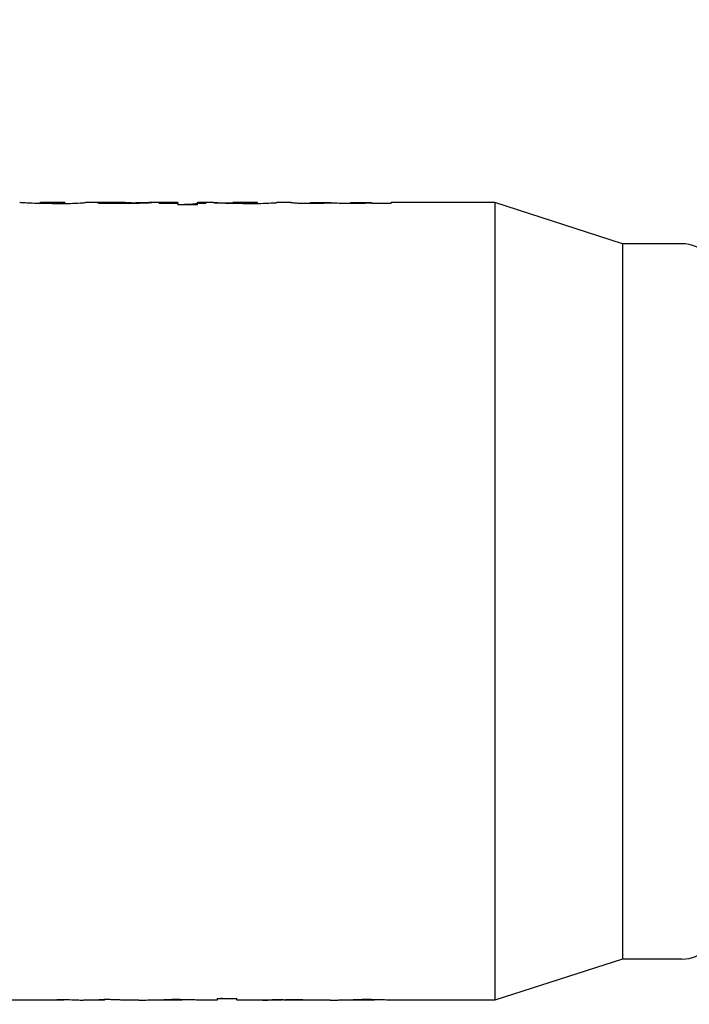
# Model space of a CAD drawing. Header units: inches. Extents: x 24 to 1128, y -58 to 748.
# Tile 296 of 656: x 368 to 376, y 619 to 631. Entities that reach past the tile are written whole.
import ezdxf

# ---------------------------------------------------------------- set-up
doc = ezdxf.new("R2010")
doc.units = ezdxf.units.IN
doc.header["$LTSCALE"] = 32
doc.header["$MEASUREMENT"] = 0
doc.layers.add('Dimension (ANSI)', color=7, linetype='Continuous', lineweight=25)
doc.layers.add('Visible (ANSI)', color=7, linetype='Continuous', lineweight=30)
doc.styles.add('Note Text (ANSI)', font='tahoma.ttf')
doc.dimstyles.new('SB Fraction-16 (ANSI)', dxfattribs={"dimscale": 32, "dimtxt": 0.125, "dimasz": 0.098425, "dimexe": 0.125, "dimexo": 0.0625, "dimgap": 0.031496, "dimtad": 0, "dimtih": 1, "dimtoh": 1, "dimdec": 4, "dimrnd": 1e-08, "dimzin": 0, "dimdsep": 46, "dimlunit": 5, "dimtxsty": 'Note Text (ANSI)', "dimcen": 0.09, "dimdle": 0.393701, "dimclrd": 256, "dimclre": 256, "dimclrt": 256, "dimadec": 0, "dimazin": 3, "dimtfac": 0.96, "dimtofl": 0, "dimtmove": 0, "dimatfit": 3, "dimfxl": 1, "dimfrac": 2, "dimtolj": 1, "dimtzin": 12, "dimlwd": -1, "dimlwe": -1, "dimarcsym": 0})

# ---------------------------------------------------------------- blocks, each defined once
blk = doc.blocks.new('*D19')
at = {"layer": 'Defpoints', "color": 0, "transparency": 16777216}
for p in [(494.281, 695.44), (330.501, 563.44), (494.281, 563.44)]:
    blk.add_point(p, dxfattribs=at)
at = {"layer": 'Dimension (ANSI)', "transparency": 16777216}
for p, q in [((492.281, 695.44), (326.501, 695.44)), ((330.501, 692.29), (330.501, 632.531)), ((330.501, 566.589), (330.501, 626.349)), ((492.281, 563.44), (326.501, 563.44))]:
    blk.add_line(p, q, dxfattribs=at)
for points in [[(329.976, 692.29), (331.026, 692.29), (330.501, 695.44)], [(329.976, 566.589), (331.026, 566.589), (330.501, 563.44)]]:
    blk.add_solid(points, dxfattribs=at)
at = {"layer": 'Dimension (ANSI)', "transparency": 16777216, "insert": (326.421, 631.523), "char_height": 4, "attachment_point": 1, "style": 'Note Text (ANSI)'}
blk.add_mtext('\\A1;132', dxfattribs=at)

msp = doc.modelspace()

# ---------------------------------------------------------------- linework, layer by layer
at = {"layer": 'Visible (ANSI)'}
for p, q in [((368.13009, 628.75842), (368.13009, 628.76838)), ((368.43084, 628.76878), (368.13296, 628.76878)), ((368.17281, 628.75774), (368.17281, 628.76724)), ((368.28199, 628.75706), (368.28199, 628.7657)), ((368.38879, 628.75772), (368.38879, 628.76716)), ((368.43389, 628.75845), (368.43389, 628.76838)), ((368.94345, 628.76878), (368.68401, 628.76878)), ((368.83895, 628.76781), (368.83895, 628.76044)), ((368.83895, 628.76781), (368.85893, 628.76781)), ((368.85893, 628.75996), (368.85893, 628.76781)), ((369.1109, 628.75707), (369.1109, 628.7657)), ((369.24401, 628.75781), (369.24401, 628.76744)), ((369.30058, 628.75876), (369.30058, 628.76673)), ((369.81363, 628.76878), (369.48294, 628.76878)), ((369.58578, 628.76654), (369.58578, 628.75875)), ((369.58578, 628.76654), (369.81363, 628.76654)), ((369.81363, 628.76878), (369.81363, 628.76654)), ((369.81363, 628.75875), (369.81363, 628.76654)), ((370.05414, 628.76654), (370.05414, 628.76878)), ((370.24444, 628.76878), (370.05414, 628.76878)), ((370.05414, 628.76654), (370.1554, 628.76654)), ((370.05414, 628.75875), (370.05414, 628.76654)), ((370.1554, 628.75875), (370.1554, 628.76654)), ((370.25868, 628.76764), (370.48452, 628.76764)), ((370.48452, 628.75795), (370.48452, 628.76866)), ((370.78911, 628.76866), (370.48452, 628.76866)), ((370.6287, 628.7571), (370.6287, 628.7657)), ((370.78911, 628.75903), (370.78911, 628.76866)), ((371.19338, 628.76878), (371.02485, 628.76878)), ((371.19338, 628.76878), (371.19338, 628.76847)), ((371.43389, 628.75708), (371.43389, 628.76846)), ((371.4346, 628.76878), (371.68705, 628.76878)), ((371.4507, 628.75709), (371.4507, 628.76772)), ((371.55711, 628.75881), (371.55711, 628.76654)), ((371.68705, 628.76878), (371.68705, 628.7677)), ((371.68705, 628.76333), (371.68705, 628.7677)), ((371.92756, 628.75708), (371.92756, 628.76846)), ((371.92831, 628.76878), (372.18072, 628.76878)), ((371.94516, 628.75708), (371.94516, 628.76772)), ((372.05078, 628.75858), (372.05078, 628.76654)), ((372.18072, 628.76878), (372.18072, 628.7677)), ((372.18072, 628.76315), (372.18072, 628.7677)), ((372.42123, 628.75875), (372.42123, 628.76878)), ((373.68763, 628.76878), (372.42123, 628.76878)), ((373.68763, 628.76878), (373.68763, 619.02078)), ((375.24963, 628.26628), (373.68763, 628.76878)), ((369.81363, 628.75875), (369.58578, 628.75875)), ((369.81363, 628.75875), (369.81363, 628.74014)), ((370.05414, 628.74014), (369.81363, 628.74014)), ((370.1554, 628.75875), (370.05414, 628.75875)), ((370.05414, 628.74014), (370.05414, 628.75875)), ((372.18072, 628.76315), (372.18072, 628.75875)), ((372.42123, 628.75875), (372.18072, 628.75875)), ((375.24963, 628.26628), (375.24963, 619.52328)), ((375.97663, 628.26628), (375.24963, 628.26628)), ((375.24963, 619.52328), (373.68763, 619.02078)), ((375.97663, 619.52328), (375.24963, 619.52328)), ((367.92756, 619.02078), (367.35463, 619.02078)), ((367.92756, 619.02703), (367.92756, 619.02078)), ((367.92756, 619.02703), (368.16806, 619.02703)), ((368.16806, 619.02369), (368.16806, 619.02703)), ((368.16806, 619.02369), (368.16806, 619.02092)), ((368.16806, 619.02078), (368.16806, 619.02092)), ((368.4151, 619.02078), (368.16806, 619.02078)), ((368.29801, 619.02717), (368.29801, 619.02147)), ((368.40362, 619.02837), (368.40362, 619.02091)), ((368.42123, 619.02837), (368.42123, 619.02229)), ((368.66173, 619.02357), (368.66173, 619.02092)), ((368.66173, 619.02078), (368.66173, 619.02092)), ((368.9094, 619.02078), (368.66173, 619.02078)), ((368.79168, 619.02699), (368.79168, 619.02147)), ((368.89809, 619.02836), (368.89809, 619.02091)), ((368.9149, 619.02837), (368.9149, 619.02229)), ((369.33674, 619.02078), (369.15521, 619.02078)), ((369.55968, 619.02682), (369.55968, 619.02088)), ((369.86142, 619.02078), (369.56409, 619.02078)), ((369.72008, 619.02835), (369.72008, 619.02197)), ((369.86427, 619.02767), (369.86427, 619.02088)), ((370.02182, 619.02378), (369.86427, 619.02378)), ((370.29465, 619.02078), (370.09826, 619.02078)), ((370.19338, 619.02703), (370.19338, 619.02147)), ((370.19338, 619.02703), (370.29465, 619.02703)), ((370.29465, 619.02147), (370.19338, 619.02147)), ((370.29465, 619.04273), (370.29465, 619.02703)), ((370.29465, 619.04273), (370.53515, 619.04273)), ((370.29465, 619.02703), (370.29465, 619.02147)), ((370.29465, 619.02147), (370.29465, 619.02078)), ((370.53515, 619.02703), (370.53515, 619.04273)), ((370.53515, 619.02703), (370.763, 619.02703)), ((370.53515, 619.02703), (370.53515, 619.02147)), ((370.53515, 619.02078), (370.53515, 619.02147)), ((370.763, 619.02147), (370.53515, 619.02147)), ((370.85225, 619.02078), (370.53515, 619.02078)), ((370.763, 619.02147), (370.763, 619.02703)), ((371.04821, 619.02703), (371.04821, 619.02518)), ((371.10477, 619.02779), (371.10477, 619.02102)), ((371.67637, 619.02078), (371.13552, 619.02078)), ((371.23788, 619.02838), (371.23788, 619.02197)), ((371.48986, 619.02609), (371.48986, 619.02088)), ((371.50984, 619.02088), (371.48986, 619.02088)), ((371.50984, 619.02088), (371.50984, 619.02572)), ((371.9149, 619.02728), (371.9149, 619.02247)), ((372.2031, 619.02078), (371.93077, 619.02078)), ((371.95999, 619.02785), (371.95999, 619.02115)), ((372.0668, 619.02838), (372.0668, 619.02197)), ((372.17597, 619.02784), (372.17597, 619.02111)), ((372.2187, 619.0273), (372.2187, 619.02247)), ((373.68763, 619.02078), (372.45723, 619.02078))]:
    msp.add_line(p, q, dxfattribs=at)
for centre, start, end in [((375.97663, 627.83728), 0, 90), ((375.97663, 619.95228), 270, 0)]:
    msp.add_arc(centre, 0.429, start, end, dxfattribs=at)
for points, knots in [([(368.28199, 628.75706), (368.25343, 628.75709), (368.22738, 628.75712), (368.16421, 628.75781), (368.13352, 628.75827), (368.04421, 628.76046), (368.00902, 628.76208), (367.96231, 628.76427), (367.93417, 628.76583), (367.90448, 628.7676), (367.89303, 628.76833), (367.88279, 628.76874), (367.88113, 628.76878), (367.87996, 628.76878)], [-1.047348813, -1.047348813, -1.047348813, -1.047348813, -0.854873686, -0.854873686, -0.729605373, -0.729605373, -0.51562942, -0.51562942, -0.228090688, -0.228090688, -0.117473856, -0.117473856, -0.084525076, -0.084525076, -0.084525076, -0.084525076]), ([(368.13009, 628.76838), (368.13053, 628.76872), (368.13099, 628.76888), (368.13906, 628.76863), (368.14328, 628.76844), (368.15749, 628.76781), (368.16625, 628.76748), (368.17281, 628.76724)], [-0.257740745, -0.257740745, -0.257740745, -0.257740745, -0.147965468, -0.147965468, -0.088690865, -0.088690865, 0, 0, 0, 0]), ([(368.17281, 628.76724), (368.1797, 628.76702), (368.18691, 628.76676), (368.21027, 628.76624), (368.22233, 628.76607), (368.25331, 628.76573), (368.27181, 628.76571), (368.28199, 628.7657)], [-0.152224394, -0.152224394, -0.152224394, -0.152224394, -0.11432199, -0.11432199, -0.077622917, -0.077622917, 0, 0, 0, 0]), ([(368.28199, 628.75706), (368.30775, 628.75709), (368.32839, 628.75711), (368.37653, 628.75755), (368.4031, 628.75787), (368.48586, 628.75942), (368.52221, 628.76083), (368.56439, 628.76254), (368.58063, 628.76329), (368.63169, 628.76585), (368.65112, 628.7671), (368.67378, 628.76844), (368.68027, 628.76881), (368.68373, 628.7688)], [0, 0, 0, 0, 0.19630921, 0.19630921, 0.33016539, 0.33016539, 0.60893106, 0.60893106, 0.81142835, 0.81142835, 1.31241177, 1.31241177, 1.81290569, 1.81290569, 1.81290569, 1.81290569]), ([(368.28199, 628.7657), (368.29206, 628.76571), (368.30274, 628.76572), (368.33935, 628.76596), (368.35178, 628.7662), (368.37033, 628.76659), (368.38044, 628.76691), (368.38879, 628.76716)], [-0.157578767, -0.157578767, -0.157578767, -0.157578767, -0.134817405, -0.134817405, -0.097054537, -0.097054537, 0, 0, 0, 0]), ([(368.38879, 628.76716), (368.39574, 628.76741), (368.40554, 628.7678), (368.43244, 628.76896), (368.43339, 628.76891), (368.43389, 628.76838)], [-0.4988748, -0.4988748, -0.4988748, -0.4988748, -0.318599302, -0.318599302, 0, 0, 0, 0]), ([(368.85893, 628.76781), (368.86698, 628.76771), (368.87503, 628.7676), (368.88324, 628.7675), (368.8841, 628.76749), (368.88496, 628.76747), (368.88582, 628.76746), (368.88644, 628.76746), (368.88706, 628.76745), (368.88767, 628.76744), (368.89468, 628.76735), (368.90181, 628.76726), (368.90903, 628.76717), (368.91078, 628.76715), (368.91254, 628.76713), (368.91431, 628.76711), (368.91539, 628.76709), (368.91648, 628.76708), (368.91757, 628.76707), (368.92654, 628.76696), (368.93559, 628.76685), (368.94476, 628.76675), (368.94597, 628.76673), (368.94718, 628.76672), (368.94839, 628.76671), (368.95728, 628.76661), (368.96627, 628.76651), (368.97534, 628.76642), (368.97589, 628.76642), (368.97645, 628.76641), (368.977, 628.76641), (368.97801, 628.7664), (368.97901, 628.76639), (368.98002, 628.76638), (368.98815, 628.7663), (368.99632, 628.76622), (369.00452, 628.76616), (369.00642, 628.76614), (369.00833, 628.76612), (369.01023, 628.76611), (369.01087, 628.7661), (369.01151, 628.7661), (369.01216, 628.76609), (369.01903, 628.76604), (369.02594, 628.76599), (369.03286, 628.76595), (369.03639, 628.76593), (369.03992, 628.76591), (369.04346, 628.76589), (369.04387, 628.76589), (369.04428, 628.76588), (369.04469, 628.76588), (369.05088, 628.76585), (369.05709, 628.76582), (369.06332, 628.76579), (369.06789, 628.76578), (369.07248, 628.76576), (369.07708, 628.76575), (369.07726, 628.76575), (369.07743, 628.76575), (369.07761, 628.76575), (369.08319, 628.76573), (369.08878, 628.76573), (369.09439, 628.76572), (369.09989, 628.76571), (369.1054, 628.76571), (369.1109, 628.7657)], [0, 0, 0, 0, 0.00071941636, 0.00071941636, 0.00071941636, 0.0007946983, 0.0007946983, 0.0007946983, 0.00084835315, 0.00084835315, 0.00084835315, 0.00145755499, 0.00145755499, 0.00145755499, 0.00160545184, 0.00160545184, 0.00160545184, 0.0016967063, 0.0016967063, 0.0016967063, 0.00244636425, 0.00244636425, 0.00244636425, 0.00254505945, 0.00254505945, 0.00254505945, 0.00326906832, 0.00326906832, 0.00326906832, 0.00331341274, 0.00331341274, 0.00331341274, 0.0033934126, 0.0033934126, 0.0033934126, 0.00404109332, 0.00404109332, 0.00404109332, 0.00419121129, 0.00419121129, 0.00419121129, 0.00424176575, 0.00424176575, 0.00424176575, 0.00478283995, 0.00478283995, 0.00478283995, 0.00505812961, 0.00505812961, 0.00505812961, 0.00509011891, 0.00509011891, 0.00509011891, 0.00557147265, 0.00557147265, 0.00557147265, 0.005925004, 0.005925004, 0.005925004, 0.00593847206, 0.00593847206, 0.00593847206, 0.00636683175, 0.00636683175, 0.00636683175, 0.00678682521, 0.00678682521, 0.00678682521, 0.00678682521]), ([(369.14334, 628.76857), (369.13089, 628.76859), (369.11843, 628.76862), (369.10596, 628.76863), (369.105, 628.76864), (369.10404, 628.76864), (369.10308, 628.76864), (369.09073, 628.76866), (369.07837, 628.76867), (369.06601, 628.76868), (369.06491, 628.76869), (369.06381, 628.76869), (369.06272, 628.76869), (369.04987, 628.7687), (369.03703, 628.76872), (369.02427, 628.76873), (369.02366, 628.76873), (369.02305, 628.76873), (369.02244, 628.76873), (369.00908, 628.76874), (368.99581, 628.76875), (368.98254, 628.76876)], [0, 0, 0, 0, 0.00096751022, 0.00096751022, 0.00096751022, 0.0010420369, 0.0010420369, 0.0010420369, 0.00199918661, 0.00199918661, 0.00199918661, 0.00208407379, 0.00208407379, 0.00208407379, 0.0030783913, 0.0030783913, 0.0030783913, 0.00312611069, 0.00312611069, 0.00312611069, 0.00416814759, 0.00416814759, 0.00416814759, 0.00416814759]), ([(369.1109, 628.7657), (369.12572, 628.76571), (369.14095, 628.76573), (369.17823, 628.76591), (369.19389, 628.76608), (369.21355, 628.76632), (369.22328, 628.76649), (369.23503, 628.76679), (369.23837, 628.76692), (369.24321, 628.76719), (369.24351, 628.76732), (369.24401, 628.76744)], [-0.172501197, -0.172501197, -0.172501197, -0.172501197, -0.147617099, -0.147617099, -0.115066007, -0.115066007, -0.068440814, -0.068440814, -0.039038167, -0.039038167, 0, 0, 0, 0]), ([(369.49718, 628.76806), (369.49684, 628.76788), (369.49719, 628.76747), (369.48295, 628.7661), (369.47491, 628.76545), (369.45336, 628.76418), (369.44449, 628.76371), (369.4014, 628.76162), (369.36673, 628.76045), (369.31415, 628.759), (369.2792, 628.75819), (369.21423, 628.75746), (369.19384, 628.7573), (369.15518, 628.7571), (369.13881, 628.75708), (369.11802, 628.75706)], [-1.56099286, -1.56099286, -1.56099286, -1.56099286, -1.25590377, -1.25590377, -1.08155371, -1.08155371, -0.98434391, -0.98434391, -0.65374139, -0.65374139, -0.29957943, -0.29957943, -0.15844301, -0.15844301, 0, 0, 0, 0]), ([(369.24401, 628.76744), (369.24394, 628.76747), (369.24387, 628.7675), (369.24378, 628.76753), (369.24369, 628.76756), (369.2436, 628.76759), (369.24347, 628.76761), (369.24335, 628.76764), (369.2432, 628.76767), (369.24301, 628.7677), (369.24296, 628.7677), (369.24289, 628.76771), (369.24283, 628.76772), (369.24276, 628.76773), (369.24268, 628.76774), (369.24261, 628.76775), (369.24238, 628.76777), (369.24213, 628.76779), (369.24186, 628.76781), (369.24157, 628.76784), (369.24125, 628.76786), (369.24093, 628.76788), (369.24058, 628.7679), (369.24021, 628.76791), (369.23983, 628.76793), (369.23978, 628.76793), (369.23972, 628.76794), (369.23966, 628.76794), (369.23934, 628.76795), (369.23902, 628.76797), (369.23871, 628.76798), (369.23849, 628.76799), (369.23828, 628.76799), (369.23807, 628.768), (369.23748, 628.76802), (369.23683, 628.76804), (369.23613, 628.76806), (369.2355, 628.76807), (369.23483, 628.76809), (369.23412, 628.76811), (369.23334, 628.76812), (369.23251, 628.76814), (369.23164, 628.76816), (369.23081, 628.76817), (369.22994, 628.76818), (369.22905, 628.7682), (369.22885, 628.7682), (369.22865, 628.7682), (369.22845, 628.76821), (369.2282, 628.76821), (369.22791, 628.76821), (369.22758, 628.76822), (369.22728, 628.76822), (369.22694, 628.76822), (369.22657, 628.76823), (369.22604, 628.76824), (369.22543, 628.76824), (369.22471, 628.76825), (369.22401, 628.76826), (369.22321, 628.76826), (369.22229, 628.76827), (369.22161, 628.76828), (369.22087, 628.76829), (369.22005, 628.76829), (369.21934, 628.7683), (369.21858, 628.7683), (369.21776, 628.76831), (369.21705, 628.76831), (369.21629, 628.76832), (369.21549, 628.76832), (369.21518, 628.76833), (369.21486, 628.76833), (369.21454, 628.76833), (369.21295, 628.76834), (369.2112, 628.76835), (369.20927, 628.76836), (369.20884, 628.76836), (369.20841, 628.76837), (369.20796, 628.76837), (369.20652, 628.76838), (369.20505, 628.76838), (369.20354, 628.76839), (369.20194, 628.7684), (369.20029, 628.76841), (369.19856, 628.76841), (369.19797, 628.76842), (369.19736, 628.76842), (369.19674, 628.76842), (369.19427, 628.76843), (369.19163, 628.76844), (369.18875, 628.76845), (369.18647, 628.76846), (369.18404, 628.76847), (369.18142, 628.76848), (369.17953, 628.76848), (369.17754, 628.76849), (369.17544, 628.76849), (369.17464, 628.7685), (369.17383, 628.7685), (369.17301, 628.7685), (369.17057, 628.76851), (369.168, 628.76851), (369.16526, 628.76852), (369.16283, 628.76853), (369.16026, 628.76853), (369.15756, 628.76854), (369.15519, 628.76855), (369.15272, 628.76855), (369.15014, 628.76856), (369.14795, 628.76856), (369.14569, 628.76857), (369.14334, 628.76857)], [-1.625379, -1.625379, -1.625379, -1.625379, -1.55264779, -1.55264779, -1.55264779, -1.48217293, -1.48217293, -1.48217293, -1.41455327, -1.41455327, -1.41455327, -1.39326477, -1.39326477, -1.39326477, -1.37155691, -1.37155691, -1.37155691, -1.30906284, -1.30906284, -1.30906284, -1.24211643, -1.24211643, -1.24211643, -1.1689538, -1.1689538, -1.1689538, -1.15771599, -1.15771599, -1.15771599, -1.09520053, -1.09520053, -1.09520053, -1.05213604, -1.05213604, -1.05213604, -0.92940918, -0.92940918, -0.92940918, -0.81867678, -0.81867678, -0.81867678, -0.69511766, -0.69511766, -0.69511766, -0.57731685, -0.57731685, -0.57731685, -0.55127759, -0.55127759, -0.55127759, -0.51868354, -0.51868354, -0.51868354, -0.48998937, -0.48998937, -0.48998937, -0.44992718, -0.44992718, -0.44992718, -0.41105446, -0.41105446, -0.41105446, -0.38227551, -0.38227551, -0.38227551, -0.35731666, -0.35731666, -0.35731666, -0.33554717, -0.33554717, -0.33554717, -0.32721164, -0.32721164, -0.32721164, -0.28586815, -0.28586815, -0.28586815, -0.276737, -0.276737, -0.276737, -0.24709464, -0.24709464, -0.24709464, -0.21584678, -0.21584678, -0.21584678, -0.20503377, -0.20503377, -0.20503377, -0.16169596, -0.16169596, -0.16169596, -0.12728994, -0.12728994, -0.12728994, -0.10233656, -0.10233656, -0.10233656, -0.09288393, -0.09288393, -0.09288393, -0.06501776, -0.06501776, -0.06501776, -0.04014676, -0.04014676, -0.04014676, -0.01837745, -0.01837745, -0.01837745, 0, 0, 0, 0]), ([(369.49718, 628.76806), (369.49683, 628.7683), (369.49644, 628.76858), (369.48762, 628.76879), (369.48166, 628.76881), (369.4535, 628.76854), (369.4318, 628.7682), (369.41406, 628.76795), (369.39441, 628.76766), (369.33598, 628.76701), (369.31138, 628.76681), (369.30058, 628.76673)], [0, 0, 0, 0, 0.109641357, 0.109641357, 0.180456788, 0.180456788, 0.289374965, 0.289374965, 0.335133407, 0.335133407, 0.373910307, 0.373910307, 0.373910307, 0.373910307]), ([(369.81363, 628.74717), (369.82804, 628.74725), (369.84339, 628.74738), (369.87952, 628.74793), (369.90919, 628.74847), (369.95696, 628.75042), (369.97548, 628.75139), (369.99883, 628.75314), (370.0051, 628.75371), (370.02758, 628.75612), (370.03604, 628.75772), (370.05098, 628.76093), (370.0537, 628.76287), (370.05414, 628.76442)], [-0.811015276, -0.811015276, -0.811015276, -0.811015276, -0.684903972, -0.684903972, -0.531213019, -0.531213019, -0.441227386, -0.441227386, -0.397922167, -0.397922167, -0.279747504, -0.279747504, 0, 0, 0, 0]), ([(370.60734, 628.75706), (370.58436, 628.75709), (370.56371, 628.75711), (370.51195, 628.75752), (370.48933, 628.75785), (370.42798, 628.75893), (370.39865, 628.75991), (370.34184, 628.76209), (370.31806, 628.76347), (370.28721, 628.76542), (370.27021, 628.76666), (370.2493, 628.76844), (370.24587, 628.76878), (370.24458, 628.76878)], [-1.48025459, -1.48025459, -1.48025459, -1.48025459, -1.37906885, -1.37906885, -1.27309661, -1.27309661, -1.02216587, -1.02216587, -0.64066667, -0.64066667, -0.30281551, -0.30281551, -0.05297193, -0.05297193, -0.05297193, -0.05297193]), ([(370.48452, 628.76866), (370.48556, 628.76854), (370.48656, 628.7683), (370.50003, 628.76756), (370.50784, 628.76723), (370.52565, 628.76667), (370.5365, 628.76643), (370.55342, 628.76614), (370.56551, 628.76597), (370.6009, 628.76572), (370.61402, 628.76571), (370.6287, 628.7657)], [-0.5882766, -0.5882766, -0.5882766, -0.5882766, -0.452099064, -0.452099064, -0.351062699, -0.351062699, -0.231249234, -0.231249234, -0.111908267, -0.111908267, 0, 0, 0, 0]), ([(370.60734, 628.75706), (370.64353, 628.75712), (370.69193, 628.7572), (370.81111, 628.75932), (370.85, 628.76069), (370.90799, 628.76298), (370.94411, 628.76468), (371.00311, 628.76786), (371.01447, 628.76848), (371.0215, 628.76874), (371.02338, 628.76878), (371.02476, 628.76878)], [0, 0, 0, 0, 0.27585115, 0.27585115, 0.54870463, 0.54870463, 0.84164093, 0.84164093, 1.15011977, 1.15011977, 1.32911002, 1.32911002, 1.32911002, 1.32911002]), ([(370.6287, 628.7657), (370.64478, 628.76572), (370.66953, 628.76574), (370.72147, 628.76634), (370.73505, 628.76664), (370.75888, 628.76721), (370.76652, 628.7675), (370.783, 628.76816), (370.78672, 628.7685), (370.78911, 628.76866)], [-0.430745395, -0.430745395, -0.430745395, -0.430745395, -0.347624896, -0.347624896, -0.282251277, -0.282251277, -0.182326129, -0.182326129, 0, 0, 0, 0]), ([(371.4414, 628.75706), (371.42113, 628.7571), (371.38763, 628.75715), (371.32887, 628.75837), (371.3058, 628.75906), (371.25938, 628.76127), (371.24393, 628.76238), (371.22305, 628.76408), (371.21102, 628.76526), (371.19509, 628.76754), (371.19385, 628.76815), (371.19338, 628.76847)], [-1.4104958, -1.4104958, -1.4104958, -1.4104958, -0.96336726, -0.96336726, -0.70412424, -0.70412424, -0.45152791, -0.45152791, -0.21755853, -0.21755853, 0, 0, 0, 0]), ([(371.43389, 628.76846), (371.43394, 628.76856), (371.434, 628.76864), (371.43408, 628.76869), (371.43416, 628.76874), (371.43426, 628.76877), (371.43448, 628.76878), (371.43452, 628.76878), (371.43456, 628.76878), (371.4346, 628.76878)], [-0.465012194, -0.465012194, -0.465012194, -0.465012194, -0.386773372, -0.386773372, -0.386773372, -0.314526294, -0.314526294, -0.314526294, -0.302212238, -0.302212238, -0.302212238, -0.302212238]), ([(371.4346, 628.76878), (371.43502, 628.76878), (371.43578, 628.76866), (371.44005, 628.76825), (371.44538, 628.76798), (371.4507, 628.76772)], [-0.157175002, -0.157175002, -0.157175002, -0.157175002, -0.101938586, -0.101938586, 0, 0, 0, 0]), ([(371.71553, 628.76437), (371.65887, 628.76238), (371.59481, 628.75957), (371.48874, 628.75719), (371.46039, 628.75711), (371.4414, 628.75706)], [-0.387916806, -0.387916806, -0.387916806, -0.387916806, -0.14481352, -0.14481352, 0, 0, 0, 0]), ([(371.4507, 628.76772), (371.45316, 628.76763), (371.45537, 628.76753), (371.46238, 628.76732), (371.46634, 628.76722), (371.4739, 628.76706), (371.48138, 628.76692), (371.5153, 628.76657), (371.53808, 628.76655), (371.55711, 628.76654)], [-0.38096632, -0.38096632, -0.38096632, -0.38096632, -0.305266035, -0.305266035, -0.229174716, -0.229174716, -0.144989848, -0.144989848, 0, 0, 0, 0]), ([(371.55711, 628.76654), (371.57445, 628.76656), (371.58985, 628.76658), (371.63598, 628.76703), (371.66265, 628.76741), (371.68705, 628.7677)], [-0.418414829, -0.418414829, -0.418414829, -0.418414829, -0.214264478, -0.214264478, 0, 0, 0, 0]), ([(371.93567, 628.75706), (371.9169, 628.7571), (371.88976, 628.75715), (371.8205, 628.75851), (371.79933, 628.75941), (371.76565, 628.76089), (371.75323, 628.76164), (371.73164, 628.76304), (371.72386, 628.76372), (371.71553, 628.76437)], [-0.363141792, -0.363141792, -0.363141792, -0.363141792, -0.292499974, -0.292499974, -0.219948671, -0.219948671, -0.132793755, -0.132793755, 0, 0, 0, 0]), ([(371.92756, 628.76846), (371.92761, 628.76855), (371.92767, 628.76863), (371.92774, 628.76868), (371.92774, 628.76868), (371.92775, 628.76869), (371.92775, 628.76869), (371.92782, 628.76874), (371.92789, 628.76877), (371.92813, 628.76878), (371.92814, 628.76878), (371.92814, 628.76878), (371.92815, 628.76878), (371.9282, 628.76878), (371.92825, 628.76878), (371.92831, 628.76878)], [-0.494314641, -0.494314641, -0.494314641, -0.494314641, -0.411444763, -0.411444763, -0.411444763, -0.404322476, -0.404322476, -0.404322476, -0.327410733, -0.327410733, -0.327410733, -0.325194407, -0.325194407, -0.325194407, -0.31069031, -0.31069031, -0.31069031, -0.31069031]), ([(371.92831, 628.76878), (371.92854, 628.76878), (371.92883, 628.76877), (371.92928, 628.76874), (371.92938, 628.76873), (371.92997, 628.76867), (371.93046, 628.76861), (371.93466, 628.76824), (371.93976, 628.76797), (371.94516, 628.76772)], [-0.161091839, -0.161091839, -0.161091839, -0.161091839, -0.137689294, -0.137689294, -0.130737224, -0.130737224, -0.09984067, -0.09984067, 0, 0, 0, 0]), ([(371.94516, 628.76772), (371.94806, 628.76761), (371.95062, 628.7675), (371.95894, 628.76727), (371.96376, 628.76716), (371.97651, 628.76692), (371.98482, 628.76681), (372.01397, 628.76656), (372.03326, 628.76655), (372.05078, 628.76654)], [-0.357928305, -0.357928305, -0.357928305, -0.357928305, -0.269043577, -0.269043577, -0.206242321, -0.206242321, -0.133531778, -0.133531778, 0, 0, 0, 0]), ([(372.05078, 628.76654), (372.06873, 628.76656), (372.08175, 628.76657), (372.13044, 628.76704), (372.1564, 628.76741), (372.18072, 628.7677)], [-0.403927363, -0.403927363, -0.403927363, -0.403927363, -0.21314265, -0.21314265, 0, 0, 0, 0]), ([(369.11802, 628.75706), (369.08045, 628.75709), (369.03233, 628.75714), (368.93442, 628.75855), (368.9151, 628.75886), (368.8666, 628.75975), (368.85483, 628.76005), (368.83895, 628.76044)], [-0.567123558, -0.567123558, -0.567123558, -0.567123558, -0.219131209, -0.219131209, -0.131275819, -0.131275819, 0, 0, 0, 0]), ([(372.18072, 628.76315), (372.14609, 628.76188), (372.11708, 628.76065), (372.04737, 628.75843), (372.02778, 628.75794), (371.97667, 628.75715), (371.95573, 628.7571), (371.93567, 628.75706)], [-0.545906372, -0.545906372, -0.545906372, -0.545906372, -0.27798929, -0.27798929, -0.152937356, -0.152937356, 0, 0, 0, 0]), ([(368.16806, 619.02369), (368.20901, 619.02478), (368.25782, 619.02632), (368.34961, 619.02828), (368.388, 619.02834), (368.41312, 619.02838)], [-0.366919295, -0.366919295, -0.366919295, -0.366919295, -0.1915115, -0.1915115, 0, 0, 0, 0]), ([(368.29801, 619.02147), (368.28115, 619.02146), (368.26847, 619.02145), (368.22156, 619.02122), (368.195, 619.02104), (368.16806, 619.02092)], [-0.440166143, -0.440166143, -0.440166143, -0.440166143, -0.236013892, -0.236013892, 0, 0, 0, 0]), ([(368.40362, 619.02091), (368.40055, 619.02095), (368.39786, 619.021), (368.38939, 619.0211), (368.38439, 619.02116), (368.36904, 619.02129), (368.35996, 619.02135), (368.33259, 619.02146), (368.31428, 619.02147), (368.29801, 619.02147)], [-0.345293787, -0.345293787, -0.345293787, -0.345293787, -0.245002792, -0.245002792, -0.187434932, -0.187434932, -0.123997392, -0.123997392, 0, 0, 0, 0]), ([(368.42123, 619.02229), (368.42118, 619.02212), (368.42113, 619.02197), (368.42109, 619.02184), (368.42107, 619.02179), (368.42105, 619.02175), (368.42103, 619.0217), (368.42101, 619.02164), (368.42098, 619.02159), (368.42095, 619.02154), (368.42092, 619.0215), (368.42088, 619.02145), (368.42083, 619.02141), (368.42082, 619.02139), (368.4208, 619.02138), (368.42078, 619.02137), (368.42074, 619.02134), (368.42069, 619.02131), (368.42063, 619.02129), (368.42058, 619.02126), (368.42051, 619.02124), (368.42045, 619.02121), (368.42036, 619.02118), (368.42027, 619.02116), (368.42017, 619.02113), (368.42007, 619.0211), (368.41996, 619.02108), (368.41984, 619.02105), (368.41977, 619.02104), (368.41971, 619.02103), (368.41965, 619.02101), (368.4195, 619.02098), (368.41936, 619.02096), (368.41921, 619.02094), (368.41908, 619.02092), (368.41894, 619.0209), (368.41878, 619.02088), (368.41868, 619.02087), (368.41858, 619.02086), (368.41846, 619.02086), (368.41823, 619.02084), (368.41795, 619.02083), (368.41762, 619.02081), (368.4173, 619.0208), (368.41692, 619.02079), (368.41648, 619.02079), (368.41621, 619.02078), (368.41592, 619.02078), (368.41559, 619.02078), (368.41529, 619.02078), (368.41495, 619.02078), (368.41457, 619.02078), (368.41425, 619.02078), (368.4139, 619.02078), (368.41351, 619.02079), (368.41308, 619.02079), (368.4126, 619.02079), (368.41207, 619.0208), (368.41155, 619.0208), (368.41099, 619.02081), (368.41037, 619.02082), (368.40999, 619.02082), (368.40959, 619.02083), (368.40916, 619.02083), (368.40861, 619.02084), (368.40801, 619.02085), (368.40737, 619.02086), (368.40677, 619.02086), (368.40613, 619.02087), (368.40547, 619.02088), (368.40487, 619.02089), (368.40425, 619.0209), (368.40362, 619.02091)], [-0.538539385, -0.538539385, -0.538539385, -0.538539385, -0.479298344, -0.479298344, -0.479298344, -0.456863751, -0.456863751, -0.456863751, -0.428774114, -0.428774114, -0.428774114, -0.400030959, -0.400030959, -0.400030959, -0.391148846, -0.391148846, -0.391148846, -0.36947222, -0.36947222, -0.36947222, -0.347292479, -0.347292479, -0.347292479, -0.319875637, -0.319875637, -0.319875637, -0.290151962, -0.290151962, -0.290151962, -0.27491072, -0.27491072, -0.27491072, -0.242151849, -0.242151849, -0.242151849, -0.215446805, -0.215446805, -0.215446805, -0.199348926, -0.199348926, -0.199348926, -0.167497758, -0.167497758, -0.167497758, -0.13564659, -0.13564659, -0.13564659, -0.116059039, -0.116059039, -0.116059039, -0.097638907, -0.097638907, -0.097638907, -0.08193345, -0.08193345, -0.08193345, -0.064379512, -0.064379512, -0.064379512, -0.047618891, -0.047618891, -0.047618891, -0.037502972, -0.037502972, -0.037502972, -0.02425237, -0.02425237, -0.02425237, -0.011600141, -0.011600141, -0.011600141, 0, 0, 0, 0]), ([(368.41312, 619.02838), (368.43248, 619.02836), (368.45767, 619.02832), (368.52763, 619.02725), (368.54953, 619.02652), (368.58408, 619.02533), (368.59631, 619.02477), (368.61731, 619.02376), (368.62499, 619.02328), (368.63325, 619.02284)], [-0.363043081, -0.363043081, -0.363043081, -0.363043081, -0.293952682, -0.293952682, -0.216864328, -0.216864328, -0.131774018, -0.131774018, 0, 0, 0, 0]), ([(368.63325, 619.02284), (368.69235, 619.02426), (368.75588, 619.02643), (368.86082, 619.02828), (368.88843, 619.02834), (368.90738, 619.02838)], [-0.387771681, -0.387771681, -0.387771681, -0.387771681, -0.144546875, -0.144546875, 0, 0, 0, 0]), ([(368.79168, 619.02147), (368.77548, 619.02146), (368.76069, 619.02145), (368.71554, 619.02123), (368.68893, 619.02104), (368.66173, 619.02092)], [-0.45181326, -0.45181326, -0.45181326, -0.45181326, -0.238801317, -0.238801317, 0, 0, 0, 0]), ([(368.89809, 619.02091), (368.89553, 619.02095), (368.89322, 619.02099), (368.88593, 619.02108), (368.88179, 619.02113), (368.87371, 619.02121), (368.86608, 619.02128), (368.83191, 619.02146), (368.80936, 619.02147), (368.79168, 619.02147)], [-0.417584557, -0.417584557, -0.417584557, -0.417584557, -0.310244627, -0.310244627, -0.215161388, -0.215161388, -0.134777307, -0.134777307, 0, 0, 0, 0]), ([(368.9149, 619.02229), (368.91484, 619.02207), (368.91478, 619.02187), (368.9147, 619.0217), (368.91462, 619.02154), (368.91452, 619.0214), (368.91431, 619.02128), (368.91411, 619.02117), (368.91381, 619.02108), (368.91351, 619.02101), (368.91344, 619.02099), (368.91336, 619.02097), (368.91328, 619.02096), (368.91315, 619.02093), (368.91302, 619.02091), (368.91286, 619.02089), (368.91276, 619.02088), (368.91265, 619.02087), (368.91253, 619.02086), (368.91232, 619.02084), (368.91208, 619.02082), (368.91178, 619.02081), (368.91153, 619.0208), (368.91123, 619.0208), (368.91089, 619.02079), (368.91084, 619.02079), (368.9108, 619.02079), (368.91075, 619.02079), (368.91044, 619.02078), (368.91009, 619.02078), (368.90969, 619.02078), (368.90933, 619.02078), (368.90893, 619.02078), (368.90848, 619.02078), (368.90826, 619.02078), (368.90803, 619.02078), (368.90778, 619.02079), (368.90731, 619.02079), (368.90679, 619.02079), (368.90621, 619.0208), (368.90567, 619.02081), (368.90508, 619.02081), (368.90442, 619.02082), (368.90411, 619.02082), (368.90377, 619.02083), (368.90343, 619.02083), (368.90284, 619.02084), (368.90221, 619.02085), (368.90155, 619.02086), (368.90093, 619.02087), (368.90029, 619.02088), (368.89963, 619.02089), (368.89913, 619.02089), (368.89861, 619.0209), (368.89809, 619.02091)], [-0.46041841, -0.46041841, -0.46041841, -0.46041841, -0.383694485, -0.383694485, -0.383694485, -0.31286095, -0.31286095, -0.31286095, -0.248548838, -0.248548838, -0.248548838, -0.231721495, -0.231721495, -0.231721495, -0.205382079, -0.205382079, -0.205382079, -0.188636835, -0.188636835, -0.188636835, -0.160404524, -0.160404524, -0.160404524, -0.135675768, -0.135675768, -0.135675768, -0.132172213, -0.132172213, -0.132172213, -0.110642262, -0.110642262, -0.110642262, -0.090995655, -0.090995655, -0.090995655, -0.081362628, -0.081362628, -0.081362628, -0.063008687, -0.063008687, -0.063008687, -0.045710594, -0.045710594, -0.045710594, -0.037315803, -0.037315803, -0.037315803, -0.023111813, -0.023111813, -0.023111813, -0.010037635, -0.010037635, -0.010037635, 0, 0, 0, 0]), ([(369.15518, 619.02078), (369.15451, 619.02078), (369.15266, 619.02099), (369.13757, 619.02221), (369.12553, 619.02304), (369.10845, 619.02404), (369.10042, 619.02446), (369.06936, 619.02592), (369.04723, 619.02661), (369.01046, 619.02754), (368.9896, 619.02787), (368.94612, 619.02833), (368.9258, 619.02836), (368.90738, 619.02838)], [0.02725589, 0.02725589, 0.02725589, 0.02725589, 0.22167819, 0.22167819, 0.45848423, 0.45848423, 0.62038028, 0.62038028, 1.01654701, 1.01654701, 1.51411579, 1.51411579, 2.17275091, 2.17275091, 2.17275091, 2.17275091]), ([(369.33674, 619.02078), (369.35036, 619.02077), (369.37108, 619.02148), (369.42802, 619.02335), (369.46768, 619.02464), (369.51521, 619.02591), (369.54824, 619.02676), (369.65914, 619.02828), (369.70448, 619.02834), (369.74144, 619.02838)], [-0.979450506, -0.979450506, -0.979450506, -0.979450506, -0.803483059, -0.803483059, -0.535622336, -0.535622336, -0.281688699, -0.281688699, 0, 0, 0, 0]), ([(369.72008, 619.02197), (369.70232, 619.02196), (369.68616, 619.02195), (369.63807, 619.02168), (369.62213, 619.0215), (369.59677, 619.02122), (369.58764, 619.02107), (369.58015, 619.02096), (369.5721, 619.02083), (369.5612, 619.02075), (369.56045, 619.02083), (369.55968, 619.02088)], [-0.32115653, -0.32115653, -0.32115653, -0.32115653, -0.283335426, -0.283335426, -0.238486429, -0.238486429, -0.125688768, -0.125688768, -0.059341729, -0.059341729, 0, 0, 0, 0]), ([(369.86427, 619.02088), (369.86276, 619.02072), (369.86021, 619.02075), (369.83907, 619.02114), (369.82851, 619.02131), (369.81598, 619.02148), (369.80543, 619.02162), (369.76236, 619.02195), (369.73227, 619.02196), (369.72008, 619.02197)], [-0.229000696, -0.229000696, -0.229000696, -0.229000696, -0.181746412, -0.181746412, -0.145833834, -0.145833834, -0.092903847, -0.092903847, 0, 0, 0, 0]), ([(370.09825, 619.02078), (370.09719, 619.02078), (370.09596, 619.02079), (370.09005, 619.02091), (370.08058, 619.02128), (370.03558, 619.02326), (370.00909, 619.0243), (369.95863, 619.02595), (369.92603, 619.02667), (369.87479, 619.02761), (369.84514, 619.02792), (369.79229, 619.02834), (369.76716, 619.02836), (369.74144, 619.02838)], [0.167529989, 0.167529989, 0.167529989, 0.167529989, 0.199116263, 0.199116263, 0.296752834, 0.296752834, 0.397888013, 0.397888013, 0.550169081, 0.550169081, 0.762064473, 0.762064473, 1.089571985, 1.089571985, 1.089571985, 1.089571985]), ([(370.35675, 619.04273), (370.34915, 619.04205), (370.34402, 619.04148), (370.33063, 619.03988), (370.32071, 619.03846), (370.29805, 619.03326), (370.29512, 619.03057), (370.29465, 619.02836)], [-0.556581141, -0.556581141, -0.556581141, -0.556581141, -0.492615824, -0.492615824, -0.30134656, -0.30134656, 0, 0, 0, 0]), ([(370.85161, 619.02081), (370.8523, 619.02089), (370.85391, 619.02113), (370.8748, 619.02214), (370.88744, 619.0227), (370.92229, 619.02392), (370.93588, 619.02438), (370.97418, 619.02548), (371.01497, 619.02668), (371.14424, 619.02831), (371.19985, 619.02836), (371.23076, 619.02838)], [-3.90565252, -3.90565252, -3.90565252, -3.90565252, -1.8909672, -1.8909672, -0.84044445, -0.84044445, -0.50145216, -0.50145216, -0.23557247, -0.23557247, 0, 0, 0, 0]), ([(371.04821, 619.02518), (371.03584, 619.02503), (371.01468, 619.02478), (370.97506, 619.02412), (370.95575, 619.02376), (370.91886, 619.02289), (370.89826, 619.02232), (370.87779, 619.02164), (370.8659, 619.02122), (370.85244, 619.02075), (370.85198, 619.02076), (370.85161, 619.02081)], [-2.30100383, -2.30100383, -2.30100383, -2.30100383, -1.40061575, -1.40061575, -0.82880308, -0.82880308, -0.25832741, -0.25832741, -0.11760733, -0.11760733, 0, 0, 0, 0]), ([(371.23788, 619.02197), (371.22331, 619.02196), (371.20817, 619.02195), (371.17117, 619.02184), (371.15571, 619.02174), (371.13439, 619.02159), (371.12512, 619.02149), (371.1139, 619.02134), (371.11053, 619.02127), (371.10552, 619.02113), (371.10526, 619.02107), (371.10477, 619.02102)], [-0.142504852, -0.142504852, -0.142504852, -0.142504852, -0.124954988, -0.124954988, -0.102091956, -0.102091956, -0.064903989, -0.064903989, -0.037886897, -0.037886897, 0, 0, 0, 0]), ([(371.13551, 619.02078), (371.13401, 619.02078), (371.13271, 619.02078), (371.12582, 619.02078), (371.1211, 619.02078), (371.11357, 619.02081), (371.11021, 619.02082), (371.10552, 619.0209), (371.10515, 619.02096), (371.10477, 619.02102)], [0.229960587, 0.229960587, 0.229960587, 0.229960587, 0.262667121, 0.262667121, 0.425599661, 0.425599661, 0.53810284, 0.53810284, 0.656373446, 0.656373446, 0.656373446, 0.656373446]), ([(371.23076, 619.02838), (371.26657, 619.02836), (371.31722, 619.02832), (371.41734, 619.02716), (371.43603, 619.02692), (371.48309, 619.02624), (371.49395, 619.02602), (371.50984, 619.02572)], [-0.588675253, -0.588675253, -0.588675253, -0.588675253, -0.218774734, -0.218774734, -0.131303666, -0.131303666, 0, 0, 0, 0]), ([(371.48986, 619.02088), (371.48181, 619.02091), (371.47377, 619.02095), (371.46556, 619.021), (371.4647, 619.021), (371.46383, 619.02101), (371.46296, 619.02101), (371.46234, 619.02102), (371.46173, 619.02102), (371.46111, 619.02102), (371.45411, 619.02106), (371.44698, 619.0211), (371.43976, 619.02114), (371.43801, 619.02115), (371.43624, 619.02117), (371.43448, 619.02118), (371.43339, 619.02118), (371.4323, 619.02119), (371.43121, 619.0212), (371.42225, 619.02125), (371.41319, 619.0213), (371.40402, 619.02136), (371.40281, 619.02137), (371.4016, 619.02137), (371.40039, 619.02138), (371.39151, 619.02143), (371.38253, 619.02149), (371.37346, 619.02154), (371.3729, 619.02154), (371.37234, 619.02154), (371.37178, 619.02155), (371.37078, 619.02155), (371.36977, 619.02156), (371.36877, 619.02156), (371.36064, 619.02161), (371.35248, 619.02165), (371.34429, 619.02169), (371.34238, 619.0217), (371.34047, 619.02171), (371.33855, 619.02172), (371.33791, 619.02172), (371.33727, 619.02173), (371.33663, 619.02173), (371.32975, 619.02176), (371.32285, 619.02179), (371.31592, 619.02182), (371.3124, 619.02183), (371.30886, 619.02184), (371.30533, 619.02185), (371.30491, 619.02185), (371.3045, 619.02186), (371.30409, 619.02186), (371.2979, 619.02188), (371.29169, 619.02189), (371.28546, 619.02191), (371.28089, 619.02192), (371.2763, 619.02193), (371.2717, 619.02194), (371.27153, 619.02194), (371.27135, 619.02194), (371.27118, 619.02194), (371.2656, 619.02195), (371.26, 619.02195), (371.25439, 619.02196), (371.24889, 619.02196), (371.24339, 619.02196), (371.23788, 619.02197)], [0, 0, 0, 0, 0.00071885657, 0.00071885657, 0.00071885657, 0.00079465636, 0.00079465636, 0.00079465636, 0.00084832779, 0.00084832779, 0.00084832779, 0.00145725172, 0.00145725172, 0.00145725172, 0.0016053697, 0.0016053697, 0.0016053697, 0.00169665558, 0.00169665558, 0.00169665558, 0.00244624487, 0.00244624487, 0.00244624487, 0.00254498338, 0.00254498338, 0.00254498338, 0.00326849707, 0.00326849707, 0.00326849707, 0.00331326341, 0.00331326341, 0.00331326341, 0.00339331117, 0.00339331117, 0.00339331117, 0.00404032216, 0.00404032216, 0.00404032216, 0.00419103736, 0.00419103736, 0.00419103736, 0.00424163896, 0.00424163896, 0.00424163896, 0.00478262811, 0.00478262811, 0.00478262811, 0.00505793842, 0.00505793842, 0.00505793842, 0.00508996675, 0.00508996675, 0.00508996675, 0.00557140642, 0.00557140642, 0.00557140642, 0.00592480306, 0.00592480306, 0.00592480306, 0.00593829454, 0.00593829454, 0.00593829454, 0.00636681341, 0.00636681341, 0.00636681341, 0.00678662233, 0.00678662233, 0.00678662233, 0.00678662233]), ([(371.67624, 619.02076), (371.68068, 619.02077), (371.68638, 619.02088), (371.716, 619.02166), (371.74604, 619.02283), (371.78352, 619.0241), (371.80027, 619.02464), (371.86739, 619.02654), (371.91499, 619.02731), (371.96013, 619.02788), (371.98238, 619.02808), (372.02578, 619.02835), (372.04368, 619.02836), (372.0668, 619.02838)], [-0.720207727, -0.720207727, -0.720207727, -0.720207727, -0.687823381, -0.687823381, -0.588171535, -0.588171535, -0.518662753, -0.518662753, -0.331134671, -0.331134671, -0.176193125, -0.176193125, 0, 0, 0, 0]), ([(371.95999, 619.02115), (371.94995, 619.02098), (371.94049, 619.0208), (371.91656, 619.02074), (371.91539, 619.02137), (371.9149, 619.02247)], [-0.487370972, -0.487370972, -0.487370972, -0.487370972, -0.31696317, -0.31696317, 0, 0, 0, 0]), ([(372.0668, 619.02197), (372.06479, 619.02197), (372.06279, 619.02197), (372.06077, 619.02196), (372.05918, 619.02196), (372.05758, 619.02196), (372.05595, 619.02196), (372.05454, 619.02196), (372.0531, 619.02196), (372.05164, 619.02196), (372.05142, 619.02196), (372.0512, 619.02195), (372.05097, 619.02195), (372.04929, 619.02195), (372.04756, 619.02195), (372.04578, 619.02194), (372.04407, 619.02194), (372.04231, 619.02194), (372.04049, 619.02193), (372.03922, 619.02193), (372.03793, 619.02192), (372.0366, 619.02192), (372.03639, 619.02192), (372.03617, 619.02192), (372.03594, 619.02192), (372.03458, 619.02191), (372.03305, 619.02191), (372.03139, 619.0219), (372.02997, 619.02189), (372.02846, 619.02189), (372.02687, 619.02188), (372.02528, 619.02187), (372.02361, 619.02186), (372.0219, 619.02185), (372.01977, 619.02184), (372.01757, 619.02183), (372.01535, 619.02181), (372.01379, 619.0218), (372.01223, 619.02179), (372.01067, 619.02178), (372.00999, 619.02178), (372.00932, 619.02177), (372.00865, 619.02177), (372.00822, 619.02176), (372.00779, 619.02176), (372.00736, 619.02176), (372.00634, 619.02175), (372.00527, 619.02174), (372.00413, 619.02173), (372.00304, 619.02172), (372.00189, 619.02171), (372.00068, 619.0217), (371.99953, 619.02169), (371.99833, 619.02167), (371.99708, 619.02166), (371.99679, 619.02166), (371.99649, 619.02165), (371.99619, 619.02165), (371.99464, 619.02163), (371.99303, 619.02162), (371.99136, 619.0216), (371.98994, 619.02158), (371.98848, 619.02156), (371.98698, 619.02154), (371.98598, 619.02153), (371.98496, 619.02152), (371.98393, 619.0215), (371.98309, 619.02149), (371.98223, 619.02148), (371.98137, 619.02147), (371.98002, 619.02145), (371.97873, 619.02143), (371.9775, 619.02141), (371.97621, 619.02139), (371.97499, 619.02138), (371.97381, 619.02136), (371.97315, 619.02135), (371.9725, 619.02134), (371.97186, 619.02133), (371.97083, 619.02131), (371.96984, 619.0213), (371.96886, 619.02128), (371.96772, 619.02127), (371.96661, 619.02125), (371.96551, 619.02123), (371.96365, 619.0212), (371.96184, 619.02118), (371.95999, 619.02115)], [-0.572966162, -0.572966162, -0.572966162, -0.572966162, -0.517117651, -0.517117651, -0.517117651, -0.473183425, -0.473183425, -0.473183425, -0.435037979, -0.435037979, -0.435037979, -0.429249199, -0.429249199, -0.429249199, -0.38544071, -0.38544071, -0.38544071, -0.343340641, -0.343340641, -0.343340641, -0.313990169, -0.313990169, -0.313990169, -0.309219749, -0.309219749, -0.309219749, -0.280372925, -0.280372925, -0.280372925, -0.255673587, -0.255673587, -0.255673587, -0.230974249, -0.230974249, -0.230974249, -0.200309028, -0.200309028, -0.200309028, -0.178910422, -0.178910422, -0.178910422, -0.169643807, -0.169643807, -0.169643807, -0.163674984, -0.163674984, -0.163674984, -0.14959604, -0.14959604, -0.14959604, -0.135976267, -0.135976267, -0.135976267, -0.122979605, -0.122979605, -0.122979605, -0.119890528, -0.119890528, -0.119890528, -0.104061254, -0.104061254, -0.104061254, -0.090677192, -0.090677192, -0.090677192, -0.081783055, -0.081783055, -0.081783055, -0.074574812, -0.074574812, -0.074574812, -0.063270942, -0.063270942, -0.063270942, -0.051512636, -0.051512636, -0.051512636, -0.044872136, -0.044872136, -0.044872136, -0.034123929, -0.034123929, -0.034123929, -0.021457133, -0.021457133, -0.021457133, 0, 0, 0, 0]), ([(372.45723, 619.02078), (372.44787, 619.02078), (372.43206, 619.02125), (372.38152, 619.02304), (372.35266, 619.02416), (372.27995, 619.02616), (372.2428, 619.02704), (372.17341, 619.02789), (372.1509, 619.02809), (372.10785, 619.02835), (372.08995, 619.02836), (372.0668, 619.02838)], [0.292033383, 0.292033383, 0.292033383, 0.292033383, 0.523430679, 0.523430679, 0.69814635, 0.69814635, 0.81453295, 0.81453295, 0.862602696, 0.862602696, 0.917344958, 0.917344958, 0.917344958, 0.917344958]), ([(372.17597, 619.02111), (372.17427, 619.02114), (372.1726, 619.02116), (372.17087, 619.02119), (372.16991, 619.02121), (372.16894, 619.02122), (372.16793, 619.02124), (372.16714, 619.02125), (372.16633, 619.02126), (372.16549, 619.02128), (372.16444, 619.02129), (372.16335, 619.02131), (372.16221, 619.02133), (372.16109, 619.02134), (372.15993, 619.02136), (372.15871, 619.02138), (372.15756, 619.0214), (372.15636, 619.02141), (372.15511, 619.02143), (372.15475, 619.02143), (372.15438, 619.02144), (372.15402, 619.02144), (372.15237, 619.02147), (372.15072, 619.02149), (372.14905, 619.02151), (372.14731, 619.02153), (372.14557, 619.02155), (372.14382, 619.02157), (372.143, 619.02158), (372.14218, 619.02159), (372.14136, 619.0216), (372.13968, 619.02161), (372.13799, 619.02163), (372.13629, 619.02165), (372.13449, 619.02166), (372.13268, 619.02168), (372.13087, 619.0217), (372.12993, 619.02171), (372.12899, 619.02171), (372.12806, 619.02172), (372.12571, 619.02174), (372.12335, 619.02176), (372.12098, 619.02178), (372.11872, 619.02179), (372.11645, 619.02181), (372.11415, 619.02182), (372.11386, 619.02182), (372.11357, 619.02183), (372.11328, 619.02183), (372.11083, 619.02184), (372.10835, 619.02186), (372.10585, 619.02187), (372.10341, 619.02188), (372.10094, 619.02189), (372.09844, 619.0219), (372.0983, 619.0219), (372.09816, 619.0219), (372.09802, 619.0219), (372.09606, 619.02191), (372.09417, 619.02192), (372.09236, 619.02193), (372.09053, 619.02193), (372.08878, 619.02194), (372.08707, 619.02194), (372.08562, 619.02194), (372.0842, 619.02195), (372.08282, 619.02195), (372.08146, 619.02195), (372.08014, 619.02195), (372.07883, 619.02196), (372.07731, 619.02196), (372.07581, 619.02196), (372.07433, 619.02196), (372.07233, 619.02196), (372.07036, 619.02197), (372.06837, 619.02197), (372.06785, 619.02197), (372.06732, 619.02197), (372.0668, 619.02197)], [-0.249378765, -0.249378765, -0.249378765, -0.249378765, -0.233482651, -0.233482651, -0.233482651, -0.224609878, -0.224609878, -0.224609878, -0.217586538, -0.217586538, -0.217586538, -0.208755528, -0.208755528, -0.208755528, -0.200053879, -0.200053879, -0.200053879, -0.191875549, -0.191875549, -0.191875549, -0.189513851, -0.189513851, -0.189513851, -0.178850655, -0.178850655, -0.178850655, -0.167728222, -0.167728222, -0.167728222, -0.162537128, -0.162537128, -0.162537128, -0.151857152, -0.151857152, -0.151857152, -0.140459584, -0.140459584, -0.140459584, -0.134557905, -0.134557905, -0.134557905, -0.119770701, -0.119770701, -0.119770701, -0.105655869, -0.105655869, -0.105655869, -0.103854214, -0.103854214, -0.103854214, -0.088779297, -0.088779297, -0.088779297, -0.074080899, -0.074080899, -0.074080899, -0.073253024, -0.073253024, -0.073253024, -0.061736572, -0.061736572, -0.061736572, -0.050140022, -0.050140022, -0.050140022, -0.040230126, -0.040230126, -0.040230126, -0.030537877, -0.030537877, -0.030537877, -0.01923075, -0.01923075, -0.01923075, -0.004008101, -0.004008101, -0.004008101, 0, 0, 0, 0]), ([(372.2187, 619.02247), (372.21864, 619.02237), (372.21858, 619.02228), (372.2185, 619.02219), (372.21843, 619.0221), (372.21835, 619.02202), (372.21825, 619.02194), (372.21815, 619.02186), (372.21804, 619.02179), (372.2179, 619.02173), (372.21774, 619.02165), (372.21752, 619.02157), (372.21726, 619.02149), (372.217, 619.02142), (372.21668, 619.02136), (372.2163, 619.02129), (372.21618, 619.02127), (372.21606, 619.02125), (372.21593, 619.02124), (372.21562, 619.02119), (372.21527, 619.02115), (372.21488, 619.02111), (372.21431, 619.02106), (372.21367, 619.02101), (372.21299, 619.02097), (372.21279, 619.02096), (372.21258, 619.02095), (372.21237, 619.02094), (372.21166, 619.02091), (372.21092, 619.02088), (372.21015, 619.02086), (372.20936, 619.02084), (372.20855, 619.02082), (372.20772, 619.02081), (372.20762, 619.02081), (372.20752, 619.02081), (372.20742, 619.02081), (372.20659, 619.02079), (372.20574, 619.02079), (372.20489, 619.02078), (372.20405, 619.02078), (372.20322, 619.02078), (372.20239, 619.02078), (372.20202, 619.02078), (372.20166, 619.02078), (372.20129, 619.02078), (372.2001, 619.02079), (372.19889, 619.0208), (372.19767, 619.02081), (372.19657, 619.02082), (372.19546, 619.02083), (372.19434, 619.02084), (372.19422, 619.02084), (372.1941, 619.02084), (372.19397, 619.02084), (372.19295, 619.02086), (372.19192, 619.02087), (372.19088, 619.02088), (372.18963, 619.0209), (372.18837, 619.02092), (372.18708, 619.02094), (372.18655, 619.02095), (372.18601, 619.02095), (372.18547, 619.02096), (372.18468, 619.02097), (372.18388, 619.02099), (372.18307, 619.021), (372.18221, 619.02101), (372.18134, 619.02102), (372.18047, 619.02104), (372.17944, 619.02105), (372.17842, 619.02107), (372.17739, 619.02109), (372.17692, 619.02109), (372.17645, 619.0211), (372.17597, 619.02111)], [-0.263771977, -0.263771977, -0.263771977, -0.263771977, -0.252099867, -0.252099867, -0.252099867, -0.240768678, -0.240768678, -0.240768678, -0.230834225, -0.230834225, -0.230834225, -0.218592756, -0.218592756, -0.218592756, -0.206651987, -0.206651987, -0.206651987, -0.202931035, -0.202931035, -0.202931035, -0.194225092, -0.194225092, -0.194225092, -0.181530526, -0.181530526, -0.181530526, -0.177717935, -0.177717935, -0.177717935, -0.165129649, -0.165129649, -0.165129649, -0.152321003, -0.152321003, -0.152321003, -0.150777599, -0.150777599, -0.150777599, -0.137840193, -0.137840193, -0.137840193, -0.125091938, -0.125091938, -0.125091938, -0.119489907, -0.119489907, -0.119489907, -0.101323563, -0.101323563, -0.101323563, -0.084949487, -0.084949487, -0.084949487, -0.08315722, -0.08315722, -0.08315722, -0.068147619, -0.068147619, -0.068147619, -0.050167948, -0.050167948, -0.050167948, -0.042715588, -0.042715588, -0.042715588, -0.031844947, -0.031844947, -0.031844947, -0.020161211, -0.020161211, -0.020161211, -0.006374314, -0.006374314, -0.006374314, 0, 0, 0, 0])]:
    msp.add_open_spline(points, degree=3, knots=knots, dxfattribs=at)
for points in [[(368.98254, 628.76876), (368.96779, 628.76877), (368.95488, 628.76878), (368.94357, 628.76878)], [(369.24401, 628.76633), (369.26559, 628.76646), (369.28176, 628.76659), (369.30058, 628.76673)], [(371.10477, 619.02575), (371.08322, 619.02556), (371.06747, 619.02539), (371.04821, 619.02518)]]:
    msp.add_open_spline(points, degree=3, dxfattribs=at)

# ---------------------------------------------------------------- dimensions: what is measured, and where the dimension line sits
at = {"layer": 'Dimension (ANSI)'}
dim = msp.add_linear_dim(base=(330.50111, 563.43978), p1=(494.28063, 695.43978), p2=(494.28063, 563.43978), angle=90, dimstyle='SB Fraction-16 (ANSI)', override={"dimgap": 0.031496, "dimdec": 4, "dimtol": 0, "dimlim": 0, "dimtp": 0, "dimtm": 0, "dimtdec": 2, "dimatfit": 1}, dxfattribs=at)
dim.commit()
dim.dimension.update_dxf_attribs({"geometry": '*D19', "text_midpoint": (330.50111, 629.43978), "dimtype": 160})

doc.saveas('drawing.dxf')
